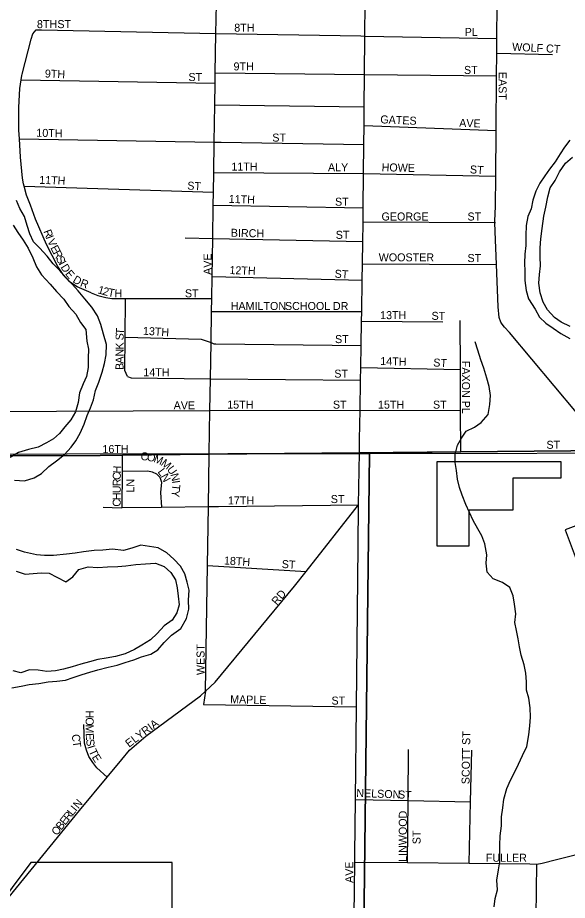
# Model space of a CAD drawing. Extents: x 1857828 to 2277390, y 930619 to 1324581.
# Drawn here: x 2074214 to 2077646, y 1218547 to 1224059 of the extents above; entities that cross this region are included whole.
import ezdxf

# ---------------------------------------------------------------- set-up
doc = ezdxf.new("R2010")
doc.units = 0
for name, color, linetype in [('GM_X_City_Street', 7, 'Continuous'), ('GM_X_City_Street_Text', 7, 'Continuous'), ('GM_X_Corporation', 7, 'Continuous'), ('GM_X_Major_River', 7, 'Continuous'), ('GM_X_Minor_River', 7, 'Continuous'), ('GM_X_Section', 7, 'Continuous'), ('GM_X_Township', 7, 'Continuous')]:
    doc.layers.add(name, color=color, linetype=linetype)

msp = doc.modelspace()

# ---------------------------------------------------------------- linework, layer by layer
at = {"layer": 'GM_X_City_Street'}
for points in [[(2075414.8, 1221605.1), (2075417.9, 1221804.7), (2075421.4, 1222029.7), (2075424.5, 1222223.6), (2075425.8, 1222305.7), (2075427.9, 1222442.2), (2075431.6, 1222680.5), (2075434.8, 1222887.4), (2075436.1, 1222969.7), (2075438, 1223091.8), (2075441, 1223281.7), (2075444.6, 1223515), (2075446.7, 1223649.2), (2075447.8, 1223715.4), (2075451.6, 1223960.1), (2075454.5, 1224144.2)], [(2076348.4, 1221383.3), (2076349.1, 1221424.1), (2076352.1, 1221608.5), (2076355.2, 1221796.3), (2076356.5, 1221874.6), (2076358.7, 1222012.6), (2076361.2, 1222163.1), (2076362.2, 1222223.4), (2076365.4, 1222419.9), (2076367.1, 1222522.2), (2076369.4, 1222662.4), (2076371.2, 1222774), (2076371.3, 1222784.9), (2076372.1, 1222871.1), (2076374, 1223085.6), (2076375.6, 1223266.1), (2076376.7, 1223386.4), (2076377.7, 1223502.6), (2076379.5, 1223704.8), (2076381.7, 1223944.1), (2076383.5, 1224150.7)], [(2078009.5, 1221179), (2078009.1, 1221179.8), (2077998, 1221198.3), (2077931.3, 1221300.2), (2077896.6, 1221356.3), (2077842.5, 1221426.1), (2077284.2, 1222092.8), (2077253.9, 1222126.7), (2077239.8, 1222144.7), (2077229.8, 1222158.7), (2077219.6, 1222186.7), (2077213.2, 1222252.9), (2077202.8, 1222517.1), (2077194.6, 1222724.3), (2077192.6, 1222781), (2077192.3, 1222788.5), (2077197.8, 1222882.9), (2077199.4, 1223069.7), (2077201.8, 1223354.4), (2077204.6, 1223695.4), (2077205.8, 1223837.7), (2077206.6, 1223930), (2077208.3, 1224140.5)], [(2074241.9, 1223705.3), (2074242.3, 1223706.7), (2074299.1, 1223925.5), (2074309.3, 1223957.6), (2074329.4, 1223983.5)], [(2074329.4, 1223983.5), (2074363.4, 1223983.3), (2075451.6, 1223960.1)], [(2075451.6, 1223960.1), (2076355.7, 1223944.6)], [(2076355.7, 1223944.6), (2076381.7, 1223944.1), (2077206.6, 1223930)], [(2077205.8, 1223837.7), (2077552.3, 1223828.1)], [(2074221.9, 1223363.7), (2074220.8, 1223498.8), (2074227.4, 1223617), (2074235.9, 1223671.7), (2074239.8, 1223697.2), (2074241.9, 1223705.3)], [(2074235.9, 1223671.7), (2075446.7, 1223649.2)], [(2075447.8, 1223715.4), (2076379.5, 1223704.8), (2077204.6, 1223695.4)], [(2075444.6, 1223515), (2076377.7, 1223502.6)], [(2074251.2, 1223022.3), (2074251.2, 1223022.4), (2074244.4, 1223057.5), (2074231.1, 1223187.9), (2074224.9, 1223301.9), (2074222, 1223356.4), (2074221.9, 1223361.3), (2074221.9, 1223363.7)], [(2076376.7, 1223386.4), (2077201.8, 1223354.4)], [(2074224.9, 1223301.9), (2075441, 1223281.7), (2075483.9, 1223281)], [(2075483.9, 1223281), (2075483.9, 1223281), (2076375.6, 1223266.1)], [(2075438, 1223091.8), (2076374, 1223085.6)], [(2076374, 1223085.6), (2077199.4, 1223069.7)], [(2074672.7, 1222341.7), (2074584.9, 1222378.2), (2074537, 1222410.5), (2074503.2, 1222448.7), (2074465.5, 1222505.1), (2074394.2, 1222641.7), (2074325, 1222800.5), (2074293.5, 1222888.9), (2074269.8, 1222951.1), (2074254.1, 1223007.3), (2074251.2, 1223022.3)], [(2074254.1, 1223007.3), (2075436.1, 1222969.7)], [(2075434.8, 1222887.4), (2076372.1, 1222871.1)], [(2076371.3, 1222784.9), (2077192.6, 1222781), (2077196.7, 1222780.9)], [(2075260.9, 1222683.8), (2075431.6, 1222680.5), (2076369.4, 1222662.4)], [(2076367.1, 1222522.2), (2077202.8, 1222517.1)], [(2075427.9, 1222442.2), (2076365.4, 1222419.9)], [(2074672.7, 1222341.7), (2074714.6, 1222323.4), (2074764.6, 1222311.2), (2074802.6, 1222305), (2074870.6, 1222304.6), (2074886.7, 1222304.7), (2075425.8, 1222305.7)], [(2074900, 1221819.3), (2074882.2, 1221855.4), (2074884.3, 1222064), (2074886.7, 1222304.7)], [(2075424.5, 1222223.6), (2076362.2, 1222223.4)], [(2076361.2, 1222163.1), (2076868.9, 1222159)], [(2076980.3, 1221347.6), (2076979.3, 1221607.1), (2076978.2, 1221861.8), (2076977, 1222168.5)], [(2074884.3, 1222064), (2075359.5, 1222051.7), (2075421.4, 1222029.7), (2075439.4, 1222023.3), (2075448.3, 1222023.2)], [(2075448.3, 1222023.2), (2075450.7, 1222023.1), (2076358.7, 1222012.6)], [(2076356.5, 1221874.6), (2076978.2, 1221861.8)], [(2074900, 1221819.3), (2074922, 1221809.1), (2075417.9, 1221804.7), (2076355.2, 1221796.3)], [(2073021.3, 1221596.5), (2074457.4, 1221601.7)], [(2074457.4, 1221601.7), (2074457.4, 1221601.7), (2075414.8, 1221605.1)], [(2075410.4, 1221339.7), (2075414.8, 1221605.1)], [(2075414.8, 1221605.1), (2075414.8, 1221605.1), (2076352.1, 1221608.5)], [(2076352.1, 1221608.5), (2076979.3, 1221607.1)], [(2076342.4, 1221016.8), (2076347.8, 1221341.7), (2076348.4, 1221383.3)], [(2076443.5, 1221342.6), (2076980.3, 1221347.6), (2077896.6, 1221356.3)], [(2074729.4, 1221325.9), (2074869.3, 1221327.3), (2075410.3, 1221332.8), (2076347.8, 1221341.7), (2076443.5, 1221342.6)], [(2074865.8, 1220999.4), (2074868.2, 1221228), (2074869.3, 1221327.3)], [(2075385.8, 1219853), (2075398.8, 1220637.7), (2075404.9, 1221005.8), (2075410.3, 1221332.8), (2075410.4, 1221339.7)], [(2074868.2, 1221228), (2075026.9, 1221229.2), (2075054.8, 1221223), (2075080.8, 1221210.8), (2075100.7, 1221190.7), (2075112.5, 1221158.6), (2075106.2, 1221094.4), (2075111.7, 1221002.3)], [(2074068.2, 1218457.8), (2074599.4, 1219108), (2074772.7, 1219317), (2074864.2, 1219427.4), (2074912.4, 1219485.7), (2075014.6, 1219572.1), (2075355.6, 1219825.3), (2075385.8, 1219853), (2075447.8, 1219909.7), (2075943.3, 1220508.5), (2076016.1, 1220601.3), (2076342.4, 1221016.8)], [(2074747.5, 1221001.9), (2074859.5, 1220999.3), (2074865.8, 1220999.4), (2075111.7, 1221002.3), (2075404.9, 1221005.8), (2075463.7, 1221006.4), (2075467.4, 1221006.5)], [(2075467.4, 1221006.5), (2076342.4, 1221016.8)], [(2076339.7, 1220756.8), (2076342.4, 1221016.8)], [(2076319.5, 1218833.2), (2076323.1, 1219177.6), (2076329.1, 1219755), (2076339.7, 1220756.2), (2076339.7, 1220756.8)], [(2075398.8, 1220637.7), (2076016.1, 1220601.3)], [(2075385.8, 1219853), (2075375.1, 1219769.8), (2076329.1, 1219755)], [(2074772.7, 1219317), (2074708.7, 1219375.8), (2074682.8, 1219408.1), (2074659, 1219446.2), (2074643.2, 1219484.4), (2074631.4, 1219528.6), (2074629.8, 1219584.8), (2074628.1, 1219644.9)], [(2076648.5, 1218783.3), (2076651.7, 1219170.6), (2076654.3, 1219489.1)], [(2077032.6, 1218779.5), (2077042.3, 1219162.3), (2077050.5, 1219485.2)], [(2076319, 1218786.6), (2076648.5, 1218783.3), (2077032.6, 1218779.5), (2077412.8, 1218775.7), (2077456.1, 1218773.7), (2077488.9, 1218779.4), (2077579, 1218803), (2078486.7, 1219031.4), (2078524.8, 1219041.2), (2078560.9, 1219053.1), (2078593, 1219067), (2078657.2, 1219096.7), (2078769.7, 1219156.4), (2078845.8, 1219198.6)], [(2076323.1, 1219177.6), (2076651.7, 1219170.6), (2077042.3, 1219162.3)], [(2076287.2, 1215765.8), (2076309.1, 1217846.4), (2076312.1, 1218135), (2076315.4, 1218451.7), (2076319, 1218786.6), (2076319.4, 1218827.6), (2076319.5, 1218833.2)], [(2077441.8, 1217855.2), (2077446, 1218125.8), (2077451, 1218448.7), (2077456.1, 1218773.7)]]:
    msp.add_lwpolyline(points, dxfattribs=at)
at = {"layer": 'GM_X_Corporation'}
msp.add_lwpolyline([(2076831.9, 1220761.3), (2077032, 1220761.2), (2077032, 1220986.4), (2077307.2, 1220986.3), (2077307.2, 1221186.5), (2077607.4, 1221186.4), (2077607.4, 1221286.5), (2076831.9, 1221286.6)], close=True, dxfattribs=at)
for points in [[(2077832.4, 1220936.2), (2077632.3, 1220861.2), (2077707.3, 1220661.1)], [(2078516, 1215707.1), (2075296.1, 1215705), (2074628.7, 1217183.3), (2075179, 1217183.2), (2075179.2, 1218784.2), (2074295.6, 1218784.3), (2074061.6, 1218472.3), (2073856.7, 1218995.6), (2073581.4, 1219965.5), (2072086.1, 1219955.4), (2071941.6, 1218913.9), (2071982.7, 1218212.6), (2070858.7, 1218212.8)]]:
    msp.add_lwpolyline(points, dxfattribs=at)
at = {"layer": 'GM_X_Major_River'}
for points in [[(2077660.9, 1223293.6), (2077629, 1223251.2), (2077601.2, 1223208.9), (2077569.3, 1223158.6), (2077535.4, 1223112.2), (2077505.5, 1223071.9), (2077473.6, 1223025.6), (2077449.8, 1222975.3), (2077430, 1222918.9), (2077420.2, 1222864.7), (2077398.3, 1222818.4), (2077388.5, 1222762.1), (2077386.8, 1222699.8), (2077387.1, 1222635.6), (2077381.3, 1222581.3), (2077379.5, 1222527.1), (2077379.7, 1222476.9), (2077380, 1222418.7), (2077388.3, 1222354.5), (2077404.5, 1222304.3), (2077444.9, 1222238.3), (2077471.2, 1222188.2), (2077511.4, 1222152.2), (2077557.7, 1222120.3), (2077605.9, 1222086.4), (2077662.2, 1222056.6)], [(2077663.9, 1222130.9), (2077607.6, 1222158.7), (2077565.4, 1222186.6), (2077521.1, 1222234.6), (2077494.8, 1222282.7), (2077476.5, 1222340.8), (2077468.3, 1222401), (2077472.1, 1222455.3), (2077477.8, 1222509.5), (2077475.6, 1222565.7), (2077475.4, 1222622), (2077481.1, 1222678.2), (2077488.9, 1222742.5), (2077498.6, 1222818.9), (2077512.4, 1222875.1), (2077524.1, 1222939.5), (2077537.9, 1222995.8), (2077569.8, 1223042.1), (2077597.6, 1223096.5), (2077633.5, 1223150.8), (2077677.4, 1223187.2)], [(2074193.6, 1221170.3), (2074255.8, 1221166.6), (2074317.9, 1221184.9), (2074361.9, 1221213.3), (2074407.8, 1221255.6), (2074455.7, 1221292), (2074505.7, 1221332.4), (2074547.6, 1221376.8), (2074577.5, 1221417.1), (2074603.4, 1221465.4), (2074629.2, 1221519.8), (2074649, 1221574.1), (2074668.9, 1221622.4), (2074686.7, 1221672.7), (2074700.5, 1221731), (2074720.3, 1221783.3), (2074742.1, 1221845.6), (2074755.9, 1221899.9), (2074765.7, 1221954.2), (2074769.4, 1222018.5), (2074749.1, 1222082.6), (2074732.8, 1222142.8), (2074712.5, 1222196.9), (2074676.2, 1222251), (2074633.9, 1222303), (2074591.6, 1222353), (2074555.3, 1222395), (2074513, 1222438.9), (2074476.7, 1222480.9), (2074436.5, 1222522.9), (2074398.2, 1222568.9), (2074349.8, 1222620.9), (2074313.6, 1222658.9), (2074289.3, 1222709), (2074273.1, 1222761.1), (2074256.8, 1222817.2), (2074228.5, 1222867.3), (2074206.2, 1222917.4)], [(2074186.9, 1222762.7), (2074215.1, 1222716.6), (2074247.4, 1222670.6), (2074279.7, 1222620.6), (2074308, 1222558.4), (2074332.3, 1222502.3), (2074362.6, 1222452.3), (2074417, 1222394.3), (2074457.3, 1222348.3), (2074501.6, 1222302.3), (2074533.8, 1222256.3), (2074578.1, 1222208.3), (2074606.4, 1222156.2), (2074638.7, 1222112.2), (2074645, 1222040), (2074655.3, 1221989.8), (2074653.5, 1221933.6), (2074653.7, 1221875.3), (2074644, 1221819.1), (2074622.1, 1221772.8), (2074600.3, 1221716.4), (2074592.5, 1221656.2), (2074574.7, 1221597.8), (2074546.9, 1221547.5), (2074509, 1221505.1), (2074475.1, 1221462.8), (2074437.1, 1221428.5), (2074393.1, 1221404.2), (2074343.1, 1221377.8), (2074281, 1221363.5), (2074219, 1221343.1), (2074167, 1221312.7)], [(2074457.6, 1219916.5), (2074511.7, 1219922.8), (2074559.7, 1219939.1), (2074615.8, 1219957.4), (2074663.9, 1219971.7), (2074713.9, 1219986), (2074780, 1220002.4), (2074836.1, 1220016.7), (2074886.1, 1220033), (2074940.2, 1220049.3), (2074988.2, 1220067.7), (2075046.3, 1220084), (2075088.3, 1220112.3), (2075128.2, 1220156.7), (2075174.1, 1220203.1), (2075232.1, 1220245.6), (2075267.9, 1220308), (2075283.7, 1220366.3), (2075281.4, 1220422.5), (2075285.2, 1220484.8), (2075272.9, 1220534.9), (2075258.7, 1220587.1), (2075230.4, 1220633.1), (2075190.1, 1220677.1), (2075145.9, 1220717), (2075091.6, 1220748.9), (2075037.4, 1220756.7), (2074983.3, 1220764.4), (2074927.2, 1220746.1), (2074875.1, 1220731.8), (2074806.9, 1220739.5), (2074744.8, 1220733.2), (2074690.7, 1220730.9), (2074624.6, 1220722.6), (2074572.5, 1220716.3), (2074518.4, 1220708), (2074438.2, 1220701.6), (2074382.1, 1220701.3), (2074331.9, 1220705.1), (2074257.7, 1220720.8), (2074207.5, 1220738.6)], [(2074204.1, 1220602), (2074260.3, 1220584.2), (2074310.4, 1220588.5), (2074360.5, 1220592.8), (2074410.6, 1220591), (2074458.8, 1220565.1), (2074515.1, 1220535.3), (2074559.1, 1220567.6), (2074597, 1220614), (2074655, 1220630.3), (2074715.2, 1220626.6), (2074775.3, 1220630.9), (2074839.5, 1220631.2), (2074889.6, 1220635.5), (2074951.7, 1220643.8), (2075011.8, 1220648.1), (2075074, 1220652.4), (2075128.2, 1220632.6), (2075170.4, 1220594.7), (2075198.7, 1220548.6), (2075208.9, 1220498.5), (2075215.2, 1220446.3), (2075223.4, 1220392.1), (2075207.6, 1220341.8), (2075177.7, 1220297.5), (2075129.7, 1220261.1), (2075085.8, 1220212.7), (2075043.9, 1220174.3), (2074989.9, 1220140), (2074943.9, 1220113.6), (2074885.9, 1220087.2), (2074825.8, 1220070.9), (2074765.7, 1220058.6), (2074713.6, 1220050.3), (2074661.6, 1220035.9), (2074609.5, 1220021.6), (2074553.5, 1220005.3), (2074499.4, 1219991), (2074449.3, 1219980.7), (2074395.2, 1219976.4), (2074343, 1219984.2), (2074288.9, 1219986), (2074234.9, 1219967.6), (2074186.7, 1219981.4)], [(2074177.1, 1219875), (2074235.2, 1219885.3), (2074285.3, 1219895.6), (2074345.4, 1219901.9), (2074403.5, 1219912.2), (2074457.6, 1219916.5)]]:
    msp.add_lwpolyline(points, dxfattribs=at)
at = {"layer": 'GM_X_Minor_River'}
for points in [[(2077314.2, 1219342.5), (2077341.9, 1219396.9), (2077365.7, 1219451.3), (2077393.5, 1219507.8), (2077405.1, 1219580.2), (2077410.8, 1219636.5), (2077416.5, 1219690.8), (2077414.2, 1219749), (2077405.9, 1219809.2), (2077391.6, 1219859.4), (2077391.3, 1219911.6), (2077387, 1219965.8), (2077376.7, 1220018), (2077358.3, 1220078.2), (2077348, 1220130.4), (2077339.7, 1220180.6), (2077329.4, 1220232.7), (2077319, 1220282.9), (2077324.8, 1220337.2), (2077316.4, 1220397.4), (2077308.1, 1220449.6), (2077287.8, 1220501.7), (2077241.5, 1220531.6), (2077183.2, 1220555.3), (2077144.8, 1220597.3), (2077138.5, 1220653.5), (2077144.3, 1220705.8), (2077129.8, 1220774), (2077111.5, 1220824.1), (2077087.2, 1220868.2), (2077058.9, 1220918.3), (2077034.5, 1220968.4), (2077012.2, 1221018.5), (2076989.8, 1221076.6), (2076973.5, 1221124.7), (2076961.2, 1221176.9), (2076952.9, 1221231.1), (2076944.6, 1221281.3), (2076946.3, 1221331.5), (2076960, 1221389.9), (2076985.8, 1221434.2), (2077013.7, 1221476.6), (2077065.7, 1221503), (2077107.7, 1221531.4), (2077151.5, 1221581.9), (2077161.2, 1221644.3), (2077166.9, 1221700.6), (2077158.6, 1221756.8), (2077144.2, 1221808.9), (2077123.8, 1221871.1), (2077105.5, 1221923.2), (2077087.1, 1221983.4), (2077070.8, 1222035.5)], [(2077188.4, 1218505.9), (2077196.1, 1218558.2), (2077209.8, 1218612.5), (2077205.5, 1218672.8), (2077215.2, 1218737.1), (2077224.9, 1218787.4), (2077224.6, 1218839.6), (2077224.4, 1218891.9), (2077226, 1218950.2), (2077235.7, 1219012.5), (2077235.4, 1219068.8), (2077243.1, 1219125.1), (2077248.9, 1219179.4), (2077268.6, 1219245.8), (2077290.3, 1219298.2), (2077314.2, 1219342.5)]]:
    msp.add_lwpolyline(points, dxfattribs=at)
at = {"layer": 'GM_X_Section'}
for points in [[(2076410.5, 1221338.4), (2076344.3, 1215732.7), (2070962.6, 1215728.7), (2071042.2, 1221323.9), (2074522.5, 1221336.2), (2075527.2, 1221337.4)], [(2079131.4, 1221341.6), (2081434.9, 1221340.3), (2081735.9, 1221339.4), (2081688.8, 1215745.2), (2076344.3, 1215732.7), (2076410.5, 1221338.4), (2078502.2, 1221340.9)]]:
    msp.add_lwpolyline(points, close=True, dxfattribs=at)
at = {"layer": 'GM_X_Township'}
for points in [[(2086907.4, 1225122.9), (2086885, 1221290.7), (2086459.3, 1221290.7), (2084360.8, 1221334.4), (2078876.9, 1221357.6), (2077896.6, 1221356.3), (2076980.3, 1221347.6), (2076347.8, 1221341.6), (2075410.3, 1221332.8), (2074869.3, 1221327.3), (2074729.4, 1221325.9), (2072926.4, 1221321.4), (2071559.9, 1221318), (2067771.4, 1221365.5), (2063493.2, 1221407.1), (2063012.8, 1221403.4), (2060354.3, 1221425.1), (2060338.9, 1222935.2), (2060377.1, 1225997)], [(2067771.4, 1221365.5), (2071559.9, 1221318), (2072926.4, 1221321.4), (2074729.4, 1221325.9), (2074869.3, 1221327.3), (2075410.3, 1221332.8), (2076347.8, 1221341.6), (2076980.3, 1221347.6), (2077896.6, 1221356.3), (2078876.9, 1221357.6), (2084360.8, 1221334.4), (2086459.3, 1221290.7), (2086885, 1221290.7), (2086885.2, 1220532.6), (2086868.6, 1218191.5), (2086826, 1214466.2), (2086824.4, 1213856.5), (2086823.8, 1213635.3), (2086822.7, 1213201.9), (2086821.5, 1212795.1), (2086788.3, 1211303.5), (2086791.5, 1211130), (2086792.2, 1211070.7), (2086754.4, 1208841.7)]]:
    msp.add_lwpolyline(points, dxfattribs=at)

# ---------------------------------------------------------------- texts
at = {"layer": 'GM_X_City_Street_Text'}
for s, rotation, p in [('8TH', 0, (2074334.3, 1223993.8)), ('ST', 0, (2074461.9, 1223993.8)), ('8TH', 0, (2075566.3, 1223971.6)), ('PL', 0, (2077005.1, 1223945.2)), ('WOLF CT', 357.186, (2077300.4, 1223852.9)), ('9TH', 0, (2075561.9, 1223729.7)), ('9TH', 357.7108, (2074383.1, 1223685.7)), ('ST', 0, (2077000.7, 1223707.7)), ('ST', 0, (2075280.3, 1223663.7)), ('EAST', 270, (2077216.9, 1223720.3)), ('GATES', 357.4565, (2076477.5, 1223399.7)), ('AVE', 358.0261, (2076970.2, 1223377.7)), ('10TH', 358.2109, (2074330.2, 1223316.1)), ('ST', 0, (2075803.9, 1223285.3)), ('11TH', 0, (2075548.7, 1223104.3)), ('ALY', 0, (2076151.5, 1223099.9)), ('HOWE', 358.6368, (2076486.1, 1223100.5)), ('ST', 356.4254, (2077036.5, 1223087.3)), ('11TH', 358.2112, (2074347.8, 1223021.4)), ('ST', 356.4262, (2075272.1, 1222986.1)), ('11TH', 358.2109, (2075531.4, 1222902.6)), ('ST', 0, (2076195.5, 1222884.9)), ('GEORGE', 0, (2076485.9, 1222792.5)), ('ST', 0, (2077022.7, 1222792.5)), ('R', 291.3461, (2074373.9, 1222724.9)), ('BIRCH', 358.6368, (2075544.5, 1222691.3)), ('ST', 0, (2076199.9, 1222678.1)), ('I', 291.3765, (2074388.3, 1222688)), ('V', 294.4955, (2074397.5, 1222664.8)), ('E', 297.3014, (2074416.9, 1222622.3)), ('R', 297.5322, (2074433.1, 1222590.8)), ('S', 297.5181, (2074451.4, 1222555.7)), ('AVE', 90, (2075424.9, 1222453.1)), ('WOOSTER', 0, (2076468.3, 1222537.4)), ('ST', 0, (2077022.7, 1222533)), ('I', 298.8744, (2074468.3, 1222523.4)), ('D', 301.8066, (2074480.3, 1222501.7)), ('E', 309.4233, (2074507.8, 1222458.4)), ('12TH', 358.2112, (2075535.8, 1222458.1)), ('ST', 356.4262, (2076191.7, 1222436.1)), ('D', 329.3614, (2074553.8, 1222409.6)), ('R', 339.4035, (2074600.3, 1222383)), ('1', 344.3205, (2074710.9, 1222338.9)), ('2', 344.2519, (2074740.6, 1222330.6)), ('T', 348.9773, (2074774.6, 1222321.2)), ('H', 359.2675, (2074818.9, 1222313.5)), ('ST', 0, (2075258.3, 1222312.9)), ('HAMILTON', 0, (2075544.3, 1222233.7)), ('SCHOOL', 0, (2075883.1, 1222233.7)), ('DR', 0, (2076182.3, 1222233.7)), ('13TH', 0, (2076477.1, 1222176.5)), ('ST', 0, (2076798.3, 1222172.2)), ('13TH', 356.4258, (2074994.9, 1222079.7)), ('S', 88.2237, (2074875, 1222043.6)), ('T', 85.9806, (2074876.1, 1222078.2)), ('ST', 0, (2076195.5, 1222026.9)), ('K', 89.9781, (2074875, 1221986.8)), ('N', 89.9703, (2074874.9, 1221942.8)), ('A', 89.9563, (2074874.9, 1221898.7)), ('14TH', 358.2109, (2076477.4, 1221890.5)), ('ST', 356.4254, (2076807.7, 1221881.7)), ('FAXON PL', 270, (2076988.1, 1221916.3)), ('B', 89.9757, (2074874.9, 1221859.1)), ('14TH', 0, (2074998.7, 1221820.1)), ('ST', 0, (2076191.1, 1221811.3)), ('AVE', 0, (2075187.9, 1221613.4)), ('15TH', 0, (2075522.3, 1221617.8)), ('ST', 0, (2076182.3, 1221617.8)), ('15TH', 0, (2076463.9, 1221617.8)), ('ST', 0, (2076807.1, 1221617.8)), ('ST', 0, (2077515.5, 1221367)), ('16TH', 0, (2074743.5, 1221340.5)), ('C', 355.6236, (2074980.1, 1221296.6)), ('O', 349.273, (2075018.1, 1221293.8)), ('M', 337.7724, (2075058.8, 1221286.3)), ('M', 322.387, (2075104.6, 1221268.1)), ('H', 86.5, (2074857.9, 1221211.5)), ('L', 306.2362, (2075085.5, 1221222.7)), ('U', 305.4182, (2075143.7, 1221238.7)), ('C', 89.792, (2074857.8, 1221172.7)), ('N', 298.3437, (2075105.4, 1221195.8)), ('N', 283.8878, (2075167.2, 1221207.3)), ('U', 89.8033, (2074857.6, 1221089.1)), ('R', 89.792, (2074857.7, 1221133.1)), ('LN', 90, (2074942.4, 1221093.5)), ('T', 263.8709, (2075180.7, 1221147.5)), ('I', 278.6864, (2075177.5, 1221165.8)), ('H', 89.7903, (2074857.4, 1221045.1)), ('Y', 266.3223, (2075176.8, 1221110.1)), ('ST', 0, (2076169.1, 1221028.1)), ('C', 89.8058, (2074857.3, 1221005.5)), ('17TH', 0, (2075526.7, 1221019.3)), ('18TH', 356.4254, (2075500.9, 1220645.3)), ('ST', 356.4254, (2075861.7, 1220623.3)), ('RD', 49.3961, (2075832, 1220386.9)), ('WEST', 90, (2075380.9, 1219954)), ('MAPLE', 358.7725, (2075540.1, 1219778.6)), ('ST', 0, (2076173.5, 1219769.7)), ('H', 270.1311, (2074638.5, 1219733.9)), ('O', 270.1504, (2074638.6, 1219689.9)), ('ELYRIA', 37.091, (2074909.4, 1219499.5)), ('M', 270.1275, (2074638.7, 1219645.9)), ('E', 273.0667, (2074638.9, 1219590.3)), ('SCOTT ST', 89.1019, (2077035.3, 1219272.1)), ('C', 274.3037, (2074552.7, 1219583.3)), ('T', 279.1924, (2074556.2, 1219539.2)), ('S', 277.0976, (2074641.1, 1219551.3)), ('I', 287.5579, (2074647.6, 1219506.6)), ('T', 294.6374, (2074656.7, 1219479.4)), ('E', 302.4993, (2074674.9, 1219440.8)), ('NELSON', 357.9186, (2076327.8, 1219193.4)), ('ST', 356.1888, (2076587.7, 1219184.5)), ('N', 48.8511, (2074592.5, 1219116.2)), ('R', 51.7118, (2074532.6, 1219041)), ('L', 51.6771, (2074557.1, 1219072.1)), ('I', 50.5077, (2074578.8, 1219099.5)), ('LINWOOD', 90, (2076643.7, 1218787.9)), ('B', 51.6627, (2074486.2, 1218982.3)), ('E', 51.7079, (2074510.8, 1219013.4)), ('O', 51.7053, (2074458.9, 1218947.8)), ('ST', 90, (2076729.7, 1218897.9)), ('FULLER', 0, (2077137.1, 1218788.5)), ('AVE', 90, (2076309.3, 1218655.9))]:
    msp.add_text(s, height=50, rotation=rotation, dxfattribs=at).set_placement(p)

doc.saveas('drawing.dxf')
